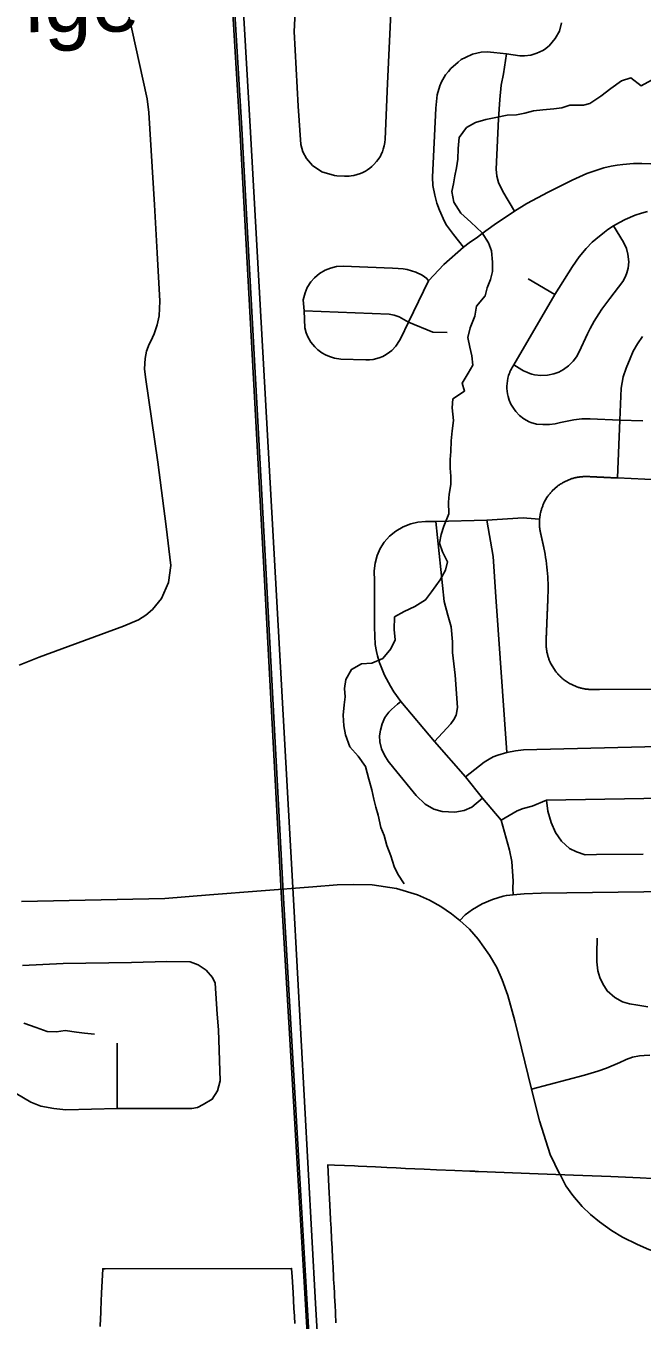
# Model space of a CAD drawing. Extents: x 114843 to 284848, y 317643 to 566895.
# Drawn here: x 202368 to 206343, y 455216 to 463570 of the extents above; entities that cross this region are included whole.
import ezdxf

# ---------------------------------------------------------------- set-up
doc = ezdxf.new("R2010")
doc.units = 0
for name, color, linetype in [('GM_X_Corporation', 7, 'Continuous'), ('GM_X_County_Road', 7, 'Continuous'), ('GM_X_Minor_River', 7, 'Continuous'), ('GM_X_Rail_Line', 7, 'Continuous'), ('GM_X_State_Route', 7, 'Continuous'), ('GM_X_Township_Road', 7, 'Continuous'), ('GM_X_Unincorporated_Text', 7, 'Continuous')]:
    doc.layers.add(name, color=color, linetype=linetype)

msp = doc.modelspace()

# ---------------------------------------------------------------- linework, layer by layer
at = {"layer": 'GM_X_Corporation'}
for points in [[(204368.7, 455198), (204365.5, 455258), (204362.6, 455317.8), (204362, 455329.5), (204359.1, 455377.7), (204358.9, 455383), (204356.1, 455437.8), (204355.4, 455449.2), (204353.5, 455483.8), (204352.7, 455497.6), (204349.8, 455550.2), (204349.4, 455557.8), (204346.2, 455617.8), (204343.6, 455675.3), (204343.2, 455682), (204340.3, 455739.1), (204340, 455746.4), (204337.8, 455799.8), (204337.3, 455808.9), (204334.3, 455860), (204333.9, 455866.8), (204328.9, 455957.2), (204322.7, 456078), (204315.5, 456217.8), (204358.9, 456216.1), (204488.1, 456210.9), (204512.8, 456209.2), (204624.2, 456204.2), (204697.3, 456200.8), (204757.6, 456198.1), (204817.9, 456195.3), (204878.1, 456192.6), (204938.3, 456189.8), (205016.2, 456186.3), (205134.8, 456180.9), (205231.4, 456177.2), (205235.7, 456177), (205236.3, 456177), (205244.9, 456176.7), (205248.7, 456176.5), (205249.9, 456176.5), (205254.1, 456176.3), (205262.2, 456176), (205267.8, 456175.8), (205272.4, 456175.6), (205275.9, 456175.5), (205289.1, 456175), (205672.7, 456160.2), (205732, 456158), (205901.6, 456151.6), (206142, 456141.6), (206330, 456133.7), (206410.5, 456130.3)], [(202847.9, 455174), (202849.5, 455229), (202849.6, 455232.4), (202850.6, 455255.4), (202851.5, 455278.9), (202851.7, 455282.5), (202853.8, 455333.9), (202853.9, 455337.6), (202857, 455388.8), (202863.7, 455547.3), (202865.1, 455547.3), (202878.7, 455546.7), (204082.2, 455549.7), (204085.4, 455495.8), (204091.4, 455394.2), (204094.4, 455344.1), (204094.6, 455340.3), (204097.4, 455294), (204097.6, 455290.4), (204100.4, 455244), (204100.6, 455239.8), (204103.4, 455193.9)]]:
    msp.add_lwpolyline(points, dxfattribs=at)
at = {"layer": 'GM_X_County_Road'}
msp.add_lwpolyline([(205168.3, 457796.1), (205202.5, 457831.8), (205249.1, 457866.6), (205311.6, 457902.3), (205377.7, 457931), (205446.6, 457952.1), (205468.5, 457957.1), (205510.7, 457961), (205583, 457967.7), (205692.3, 457970.5), (206354.1, 457981), (206954.7, 457992.5), (207371.4, 458002.7)], dxfattribs=at)
at = {"layer": 'GM_X_Minor_River'}
for points in [[(205965.1, 463058.2), (206007.1, 463068.4), (206076.6, 463117.1), (206142.1, 463165.7), (206209.7, 463214.4), (206271.4, 463234.9), (206337.8, 463183.5), (206403.4, 463220.1)], [(205965.1, 463058.2), (205877.4, 463058.3), (205825.5, 463041.9), (205773.6, 463035.5), (205703.7, 463029), (205641.8, 463022.6), (205586, 463006.2), (205532.1, 462995.8), (205472.2, 462993.4), (205400.4, 462978.9), (205334.5, 462966.4), (205268.7, 462945.9), (205211, 462913.5), (205163.5, 462849), (205156.1, 462778.9), (205154.6, 462708.7), (205147.1, 462652.6), (205135.5, 462602.4), (205125.9, 462550.2), (205116.3, 462500.1), (205128.8, 462432.1), (205173.3, 462360.2), (205237.7, 462302.6), (205312.2, 462233), (205352.6, 462169.1), (205371, 462117.2), (205377.6, 462045.1), (205378, 461985), (205366.5, 461932.8), (205344.9, 461878.6), (205331.3, 461828.4), (205275.9, 461759.9), (205264.4, 461695.7), (205235, 461621.4), (205219.5, 461559.2), (205231.9, 461495.1), (205244.4, 461441.1), (205250.8, 461379), (205221.2, 461328.7), (205181.8, 461264.4), (205198.2, 461212.4), (205122.6, 461161.8), (205117.1, 461103.6), (205127.7, 461023.6), (205118.2, 460955.4), (205112.7, 460891.2), (205109.2, 460823.1), (205105.6, 460771), (205106.1, 460714.9), (205108.5, 460662.8), (205108.9, 460608.7), (205099.4, 460546.5), (205093.8, 460496.4), (205096.4, 460420.3), (205065, 460339.9), (205047.4, 460287.7), (205035.9, 460231.5), (205056.3, 460175.6), (205088.8, 460109.7), (205075.2, 460055.5), (205041.7, 459993.1), (204984.3, 459916.6), (204946.8, 459864.3), (204877.2, 459821.7), (204807.5, 459789.2), (204745.8, 459754.7), (204744.4, 459674.5), (204750.9, 459606.5), (204723.4, 459548.2), (204669.9, 459485.7), (204600.2, 459455.2), (204532.3, 459452.7), (204468.6, 459416.2), (204431.2, 459349.8), (204423.6, 459291.7), (204428, 459239.6), (204420.4, 459187.4), (204414.9, 459121.3), (204419.5, 459051.2), (204429.9, 458993.2), (204458.5, 458915.2), (204510.9, 458855.5), (204559.4, 458789.7), (204580, 458707.7), (204600.5, 458637.7), (204613, 458577.7), (204625.4, 458525.7), (204639.8, 458475.7), (204658.4, 458395.6), (204678.7, 458343.7), (204697.2, 458279.7), (204721.7, 458211.8), (204744.2, 458143.8), (204766.6, 458093.9), (204809.1, 458032)], [(202354, 457131.6), (202434.1, 457104.1), (202506.3, 457078.5), (202566.2, 457076.9), (202622.1, 457085.3), (202694.1, 457073.8), (202746.1, 457068.1), (202810.1, 457060.6)]]:
    msp.add_lwpolyline(points, dxfattribs=at)
at = {"layer": 'GM_X_Rail_Line'}
for points in [[(204449.4, 450394.8), (204311.4, 452868.7), (204173.1, 455279), (204017.9, 457939.5), (203903.7, 460071.1), (203748, 462907.4), (203634.6, 464784.5), (203576.3, 465870), (203439.7, 468382.1), (203262.4, 471440.6), (203163.6, 473310), (202985.8, 476617.4), (202836.1, 479159.8), (202701.6, 481587.2)], [(204462, 450395.5), (204324, 452869.4), (204185.7, 455279.7), (204030.4, 457940.2), (203916.2, 460071.8), (203760.5, 462908.1), (203647.1, 464785.2), (203588.8, 465870.7), (203452.2, 468382.8), (203274.9, 471441.3), (203176.1, 473310.7), (202998.4, 476618.1), (202848.6, 479160.5), (202714.1, 481587.9)], [(204519.6, 450390.9), (204388.9, 452745.6), (204237.1, 455321.9), (204094.9, 457929.9), (203978.2, 460007.6), (203815.1, 462919.8), (203661.1, 465583.7), (203516.7, 468228.3), (203370.7, 470946.3), (203228.6, 473311.1), (203080.2, 476082.6), (202926.9, 478847), (202785.1, 481371.5)]]:
    msp.add_lwpolyline(points, dxfattribs=at)
at = {"layer": 'GM_X_State_Route'}
for points in [[(202339.7, 457918.7), (203264.8, 457937.4), (203553.4, 457960), (204219, 458013.3), (204376.8, 458024.3), (204482.4, 458028.4), (204601.3, 458025.5), (204758.2, 458001.3), (204895.3, 457960.1), (204972, 457926.7), (205045.1, 457886.2), (205114.1, 457838.9), (205168.3, 457796.1), (205229.3, 457738.9), (205285.3, 457675.5), (205360, 457571), (205405.6, 457490.7), (205439.9, 457413), (205476.7, 457312), (205521.9, 457148.5), (205630.6, 456706.2), (205681.9, 456502.7), (205750.6, 456284.9), (205811.6, 456160.7)], [(205811.6, 456160.7), (205816.1, 456151.5), (205852.3, 456083.4), (205896.7, 456018.9), (205956.7, 455948.7), (206009.8, 455897.4), (206068.7, 455849.1), (206145.5, 455793.9), (206217.5, 455750.4), (206314.1, 455703.6), (206387.1, 455671.5), (206509.1, 455627.6), (206654, 455593.3)]]:
    msp.add_lwpolyline(points, dxfattribs=at)
at = {"layer": 'GM_X_Township_Road'}
for p, q in [((205609.4, 461937.8), (205781.3, 461836.9)), ((202957.5, 456580.8), (202956.8, 457002.4))]:
    msp.add_line(p, q, dxfattribs=at)
for points in [[(204725.3, 463698.8), (204702, 463197.2), (204685.3, 462838.3), (204683.3, 462816.5), (204679.5, 462795.1), (204673.7, 462774), (204667.9, 462757.6), (204662.7, 462745.6), (204654.9, 462730), (204641.2, 462707.7), (204630.8, 462693.7), (204613.3, 462674.2), (204600.7, 462662.2), (204587.2, 462651.1), (204572.9, 462641), (204558, 462632), (204542.5, 462623.9), (204526.5, 462617), (204505.9, 462610), (204484.7, 462604.8), (204467.5, 462602), (204454.5, 462600.6), (204445.7, 462600.1), (204423.9, 462600.2), (204374.7, 462602.5), (204359.6, 462603.7), (204276.6, 462627.6), (204217.7, 462667.7), (204178.3, 462713.7), (204154.9, 462757.7), (204141.2, 462803.4), (204124.6, 463051.4), (204099.2, 463533.1), (204105.1, 463659.6)], [(202325.7, 459442.6), (202454.4, 459493.9), (202997.5, 459695.2), (203094.1, 459736.7), (203141.8, 459766.6), (203184.7, 459803.1), (203242.2, 459874), (203288.1, 459975.9), (203303.5, 460087.2), (203273.6, 460337.9), (203219.9, 460753.3), (203139, 461301.3), (203133.2, 461357), (203136.6, 461422.9), (203146.3, 461470.4), (203163.6, 461515.6), (203173.5, 461534.3), (203195, 461581.5), (203215.3, 461639.1), (203227.9, 461698.9), (203232.9, 461792.2), (203215.6, 462105.2), (203197.5, 462415.2), (203162.2, 463010.3), (203150.2, 463098.6), (203050.6, 463548.9), (203030.8, 463643.4)], [(205190.6, 462141.3), (205127.8, 462222.8), (205082.3, 462284.2), (205068.6, 462307.8), (205036.4, 462379.3), (205018.4, 462426.6), (205005.6, 462476.7), (204994.4, 462540.3), (204991, 462593.7), (205012.2, 463038), (205020.9, 463125.1), (205038.1, 463182.6), (205049.7, 463208.6), (205076, 463252.9), (205094.8, 463275.6), (205110.5, 463293.8), (205156, 463336), (205176.4, 463351.9), (205203.8, 463365.7), (205248.7, 463386.5), (205277.8, 463394.7), (205305.5, 463399.7), (205344.7, 463401.9), (205388, 463398.5), (205469.3, 463388.7), (205554.1, 463377.5), (205585.1, 463376.5), (205626, 463380.8), (205665.2, 463392.9), (205702.2, 463411.4), (205713.6, 463417.6), (205743.2, 463441.3), (205782, 463487.9), (205809.8, 463535.6), (205822.9, 463590)], [(205520.9, 462374.9), (205445.6, 462501.7), (205417.1, 462559), (205405.7, 462600.9), (205402, 462644.2), (205417.8, 462969.3), (205424.7, 463093.7), (205434.3, 463187), (205448.5, 463260.5), (205469.3, 463388.7)], [(206458, 462677.3), (206342.6, 462682.6), (206288.4, 462681.6), (206218.4, 462675.6), (206182, 462670.4), (206144.8, 462663.6), (206097.6, 462652.7), (205987.6, 462617.2), (205893, 462574.3), (205736.4, 462496.7), (205600.9, 462423.4), (205520.9, 462374.9), (205389.6, 462285.6), (205311.5, 462229.5), (205282, 462206.1), (205228.3, 462169.9), (205190.6, 462141.3), (205065.4, 462030.7), (204966.2, 461924), (204837.4, 461658), (204786, 461554.1)], [(206347.4, 461021.5), (206198.8, 461025.1), (206009.1, 461034.2), (205955.4, 461032.7), (205902.2, 461026.5), (205816.5, 461009.5), (205783.2, 461001.2), (205746.7, 460996), (205702.2, 460996.3), (205663.2, 460999.7), (205625, 461009.3), (205615.3, 461013.6), (205580.7, 461033.5), (205553, 461055.5), (205528.6, 461081), (205512.8, 461102.2), (205497.4, 461128.9), (205486.9, 461153.1), (205478.9, 461178.2), (205475.2, 461195.4), (205472.6, 461212.7), (205471.3, 461230.2), (205471.1, 461243.3), (205472, 461260.9), (205474.1, 461278.3), (205477.4, 461295.5), (205481.9, 461312.4), (205486, 461324.9), (205489.2, 461333.1), (205490.9, 461337.2), (205494.4, 461345.2), (205500.3, 461357), (205504.5, 461364.7), (205515.1, 461381.9), (205781.3, 461836.9), (205894.7, 462017.3), (205937.4, 462079.2), (205981.6, 462133.1), (206020.3, 462173.4), (206045.6, 462194), (206100.2, 462238.6), (206123, 462255), (206158.3, 462278.2), (206196.8, 462300.5), (206234.4, 462319.7), (206298.8, 462347.1), (206338.5, 462360.9), (206378.9, 462372.4)], [(205515.1, 461381.9), (205567.3, 461350.2), (205578.8, 461343.6), (205598.8, 461334), (205619.4, 461326.2), (205632.2, 461322.3), (205649.4, 461318.2), (205689.8, 461313.8), (205732.4, 461315.3), (205774.2, 461323.7), (205805.7, 461335.1), (205837.3, 461351.6), (205869.6, 461375.1), (205899.1, 461405), (205919.7, 461433.7), (205936.6, 461465.9), (205991.8, 461583.1), (206008.2, 461616.3), (206034.7, 461664.6), (206063.7, 461711.3), (206084.3, 461741.4), (206135.8, 461809.6), (206218.6, 461919), (206236.1, 461951.2), (206245.3, 461975.3), (206253.2, 462006.6), (206257, 462047.2), (206252.2, 462097), (206242.3, 462133), (206224.1, 462173), (206158.3, 462278.2)], [(204162.8, 461730.6), (204157.9, 461802.3), (204169.8, 461847.3), (204183.8, 461880.8), (204207.4, 461918.6), (204229.9, 461944.4), (204262.3, 461971.9), (204298.9, 461993.5), (204333.1, 462006.9), (204372.2, 462015.7), (204414.5, 462018.2), (204733.7, 462004.9), (204768.8, 462003.8), (204802, 462001.7), (204827.5, 461998.1), (204882.7, 461980.3), (204925, 461960.4), (204954.4, 461940.1), (204966.2, 461924)], [(204786, 461554.1), (204778.3, 461538.5), (204754.2, 461503.2), (204728.3, 461475.4), (204713.7, 461463.2), (204692.5, 461448.7), (204670.3, 461436.8), (204648.1, 461427.6), (204607.8, 461416.9), (204585.8, 461414.1), (204561.7, 461413.3), (204400.5, 461419.6), (204359.2, 461425.2), (204326.5, 461434.8), (204301.1, 461445.9), (204277.6, 461459.3), (204251.1, 461479.1), (204231.7, 461497.6), (204206.7, 461528.7), (204186.7, 461563.5), (204176.4, 461589), (204168.1, 461620.3), (204162.8, 461730.6)], [(204162.8, 461730.6), (204711.4, 461708), (204744.6, 461701.9), (204777.1, 461690.8), (204837.4, 461658), (204993.4, 461591.8), (205085.6, 461590.6)], [(206185, 460651.7), (206198.8, 461025.1), (206209.1, 461230.3), (206222, 461303.6), (206241, 461360.4), (206267.4, 461421.9), (206284.9, 461470.5), (206313.9, 461518.6), (206345.1, 461565.5)], [(206460.5, 459287.8), (206068.8, 459285.4), (206063.9, 459285.5), (206058.9, 459285.6), (206054, 459285.6), (206049.1, 459285.7), (206044.1, 459285.8), (206039.2, 459285.8), (206034.3, 459285.9), (206029.3, 459286), (206020.9, 459286), (206015.6, 459286.1), (206010.4, 459286.3), (206005.2, 459286.6), (206000, 459287), (205994.7, 459287.4), (205989.5, 459288), (205984.3, 459288.6), (205979.2, 459289.4), (205974, 459290.2), (205968.8, 459291.1), (205963.7, 459292.1), (205958.6, 459293.2), (205953.5, 459294.4), (205948.4, 459295.7), (205943.3, 459297), (205938.3, 459298.5), (205933.3, 459300), (205928.3, 459301.6), (205923.4, 459303.3), (205918.5, 459305.1), (205913.6, 459307), (205908.7, 459309), (205903.9, 459311), (205899.1, 459313.2), (205894.4, 459315.4), (205889.7, 459317.7), (205885, 459320.1), (205880.4, 459322.5), (205875.8, 459325.1), (205855.8, 459337.5), (205849.4, 459342), (205845.1, 459345.1), (205840.9, 459348.2), (205836.8, 459351.5), (205832.8, 459354.8), (205828.8, 459358.1), (205824.8, 459361.6), (205820.9, 459365.1), (205817.1, 459368.7), (205813.3, 459372.3), (205809.6, 459376), (205806, 459379.8), (205802.4, 459383.6), (205798.9, 459387.5), (205795.5, 459391.5), (205792.2, 459395.5), (205788.9, 459399.6), (205785.6, 459403.7), (205756.4, 459450.2), (205752.9, 459457.2), (205750.7, 459462), (205748.6, 459466.7), (205746.6, 459471.6), (205744.6, 459476.4), (205742.8, 459481.3), (205741, 459486.2), (205739.3, 459491.2), (205737.7, 459496.2), (205736.1, 459501.2), (205734.7, 459506.2), (205733.3, 459511.3), (205732.1, 459516.3), (205730.9, 459521.5), (205729.8, 459526.6), (205728.8, 459531.7), (205727.9, 459536.9), (205727.1, 459542), (205726.4, 459547.2), (205725.8, 459552.4), (205725.2, 459557.6), (205724.8, 459562.9), (205724.4, 459568.1), (205724.2, 459573.3), (205724, 459578.5), (205723.9, 459583.8), (205723.9, 459589), (205724, 459594.2), (205724.1, 459598.4), (205724.4, 459603.4), (205724.6, 459608.4), (205724.8, 459613.4), (205725, 459618.4), (205725.2, 459623.4), (205725.4, 459628.4), (205725.6, 459633.3), (205725.8, 459638.3), (205726, 459643.3), (205726.2, 459648.3), (205726.4, 459653.3), (205726.6, 459658.3), (205726.8, 459663.3), (205727, 459668.3), (205727.2, 459673.3), (205727.4, 459678.3), (205727.7, 459683.3), (205727.9, 459688.3), (205728.1, 459693.3), (205728.3, 459698.3), (205728.5, 459703.3), (205728.7, 459708.3), (205728.9, 459713.3), (205729.1, 459718.3), (205729.3, 459723.3), (205729.5, 459728.3), (205729.7, 459733.3), (205729.9, 459738.3), (205730.1, 459743.3), (205730.3, 459748.2), (205730.5, 459753.2), (205730.7, 459758.2), (205731, 459763.2), (205731.2, 459768.2), (205731.4, 459773.2), (205731.6, 459778.2), (205731.8, 459783.2), (205732, 459788.2), (205732.2, 459793.2), (205732.4, 459798.2), (205732.6, 459803.2), (205732.8, 459808.2), (205733, 459813.2), (205733.2, 459818.2), (205733.4, 459823.2), (205733.6, 459828.2), (205733.8, 459833.2), (205734, 459838.2), (205734.3, 459843.2), (205734.5, 459848.2), (205734.7, 459853.2), (205734.9, 459858.1), (205735.1, 459863.1), (205735.3, 459868.1), (205735.5, 459873.1), (205735.7, 459878.1), (205735.9, 459883.1), (205736.1, 459888.1), (205736.3, 459893.1), (205736.9, 459909.7), (205737.3, 459930.6), (205737.3, 459951.5), (205737, 459972.5), (205736.3, 459993.4), (205735.2, 460014.3), (205733.8, 460035.2), (205732, 460056.1), (205729.8, 460076.9), (205727.3, 460097.7), (205724.4, 460118.4), (205721.1, 460139.1), (205717.5, 460159.8), (205715.5, 460170), (205713.6, 460180.3), (205709.2, 460200.8), (205708.5, 460204.3), (205707.4, 460209.2), (205706.3, 460214), (205705.2, 460218.8), (205704.2, 460223.7), (205703.1, 460228.5), (205702, 460233.3), (205701, 460238.1), (205699.9, 460243), (205698.8, 460247.8), (205697.8, 460252.6), (205696.7, 460257.5), (205695.6, 460262.3), (205694.6, 460267.1), (205693.5, 460272), (205692.4, 460276.8), (205691.3, 460281.6), (205690.3, 460286.5), (205689.2, 460291.3), (205688.1, 460296.1), (205687, 460301.5), (205686, 460306.7), (205685.1, 460311.8), (205684.3, 460317), (205683.6, 460322.2), (205682.9, 460327.4), (205682.4, 460332.6), (205681.9, 460337.8), (205681.6, 460343), (205681.3, 460348.3), (205681.1, 460353.5), (205681.1, 460358.7), (205681.1, 460364), (205681.2, 460369.2), (205681.4, 460374.4), (205681.6, 460379.7), (205682.1, 460385.9), (205683, 460395.3), (205686.7, 460418.6), (205688.2, 460426.2), (205689.4, 460431.3), (205690.7, 460436.4), (205692.1, 460441.5), (205693.5, 460446.5), (205695.1, 460451.5), (205696.7, 460456.5), (205698.4, 460461.4), (205700.2, 460466.3), (205702.1, 460471.2), (205704, 460476.1), (205706.1, 460480.9), (205708.2, 460485.7), (205710.4, 460490.4), (205712.7, 460495.1), (205729.8, 460524.8), (205734.1, 460531.3), (205737.1, 460535.6), (205740.2, 460539.8), (205743.3, 460543.9), (205746.6, 460548.1), (205749.9, 460552.1), (205753.2, 460556.1), (205756.7, 460560), (205760.2, 460563.9), (205763.7, 460567.7), (205797.9, 460598.5), (205802.9, 460602.3), (205807.2, 460605.4), (205811.5, 460608.4), (205815.8, 460611.3), (205820.2, 460614.2), (205824.6, 460616.9), (205829.1, 460619.6), (205833.7, 460622.2), (205838.2, 460624.8), (205842.9, 460627.2), (205847.5, 460629.6), (205852.2, 460631.9), (205857, 460634.1), (205861.8, 460636.2), (205866.6, 460638.3), (205871.5, 460640.2), (205876.4, 460642.1), (205881.3, 460643.9), (205886.2, 460645.6), (205891.2, 460647.2), (205896.2, 460648.7), (205901.3, 460650.1), (205906.3, 460651.5), (205911.4, 460652.7), (205916.5, 460653.9), (205921.6, 460655), (205926.8, 460656), (205931.9, 460656.9), (205937.1, 460657.7), (205942.3, 460658.4), (205947.5, 460659.1), (205952.7, 460659.6), (205957.9, 460660), (205963.1, 460660.4), (205968.4, 460660.7), (205973.6, 460660.8), (205978.8, 460660.9), (205984.1, 460660.9), (205989.3, 460660.8), (205994.5, 460660.6), (206000.1, 460660.4), (206005, 460660.1), (206010, 460659.9), (206014.9, 460659.7), (206019.8, 460659.4), (206024.8, 460659.2), (206029.7, 460659), (206034.6, 460658.7), (206039.6, 460658.5), (206044.5, 460658.3), (206049.4, 460658.1), (206054.4, 460657.8), (206059.3, 460657.6), (206064.2, 460657.4), (206069.1, 460657.1), (206074.1, 460656.9), (206079, 460656.7), (206083.9, 460656.4), (206088.9, 460656.2), (206093.8, 460656), (206098.7, 460655.7), (206103.7, 460655.5), (206108.6, 460655.3), (206113.5, 460655), (206118.5, 460654.8), (206123.4, 460654.6), (206128.3, 460654.3), (206133.3, 460654.1), (206138.2, 460653.9), (206143.1, 460653.6), (206148, 460653.4), (206153, 460653.2), (206157.9, 460652.9), (206162.8, 460652.7), (206167.8, 460652.5), (206172.7, 460652.2), (206177.6, 460652), (206185, 460651.7)], [(206185, 460651.7), (207155.3, 460605.7)], [(205510.7, 457961), (205509.7, 458004.8), (205510.6, 458050), (205502.1, 458176.9), (205489, 458249.2), (205434.4, 458441.7), (205313.6, 458584.8), (205204.4, 458721.4), (205004.4, 458951.2), (204787.9, 459209.4), (204742.3, 459271.8), (204719.4, 459307.4), (204681.9, 459379), (204651.7, 459454), (204650, 459459), (204635.9, 459504.6), (204629.6, 459532.2), (204622, 459577), (204617.6, 459688.8), (204617.6, 459800.9), (204616.7, 459985.4), (204615.4, 460052.1), (204620.4, 460102.3), (204633.3, 460151), (204653.7, 460197.1), (204678.9, 460236.4), (204714.5, 460275.7), (204755.6, 460309.2), (204801.3, 460336.2), (204850.6, 460356.1), (204897.3, 460366.9), (204945.2, 460369.8), (205011.8, 460370.7), (205342.8, 460379.4), (205576.8, 460393.7), (205600.4, 460392.9), (205682.1, 460385.9)], [(205004.4, 458951.2), (205109.2, 459065.4), (205129.2, 459092.3), (205144.1, 459120.7), (205152.9, 459171.1), (205138.2, 459379.6), (205121.2, 459525.6), (205120.1, 459593.6), (205112.3, 459689.8), (205090.5, 459766.3), (205066.7, 459854.4), (205011.8, 460370.7)], [(205470.4, 458880), (205400.5, 459884.9), (205382.9, 460144.1), (205342.8, 460379.4)], [(205313.6, 458584.8), (205244.1, 458526.5), (205196.2, 458504.5), (205134.8, 458494.8), (205052.8, 458499.1), (205000.3, 458514.4), (204944.2, 458546.9), (204885.8, 458602.2), (204741.9, 458779.2), (204705.6, 458823.1), (204680.6, 458861.6), (204662.8, 458903.8), (204652.5, 458948.4), (204650.3, 458988), (204655.2, 459023.4), (204666.2, 459065.6), (204684.8, 459105.2), (204710.3, 459140.6), (204726.8, 459157.9), (204765.5, 459192.1), (204787.9, 459209.4)], [(205204.4, 458721.4), (205325.6, 458817.3), (205355.8, 458837.1), (205383.2, 458851.5), (205411.9, 458863.3), (205470.4, 458880), (205527.4, 458891.3), (205578.6, 458897), (206360, 458917.1), (206651.4, 458922.1), (206873.3, 458946.2), (207194.1, 458946.2), (207258.6, 458943.6), (207327.8, 458931.7), (207383.9, 458918.1)], [(205434.4, 458441.7), (205537.1, 458503.1), (205576.9, 458518.9), (205633.2, 458533.4), (205727.2, 458572.9), (206353.9, 458581.6), (207078.5, 458584.1), (207137.8, 458585.9), (207215, 458575.4), (207280.8, 458555.3)], [(205727.2, 458572.9), (205734.6, 458499.9), (205757.2, 458427.1), (205785.2, 458362.6), (205822.8, 458307.7), (205876, 458260.4), (205920.1, 458238.3), (205976.4, 458217.9), (206049.3, 458220.3), (206350.8, 458222.8)], [(206379.8, 457238.6), (206315.9, 457249.5), (206263.2, 457257.7), (206217.3, 457270.2), (206166.7, 457297.8), (206118.3, 457340.4), (206090.5, 457385.3), (206071.8, 457428.1), (206057.8, 457471), (206050.5, 457528.9), (206052.4, 457584.7), (206054, 457681.4)], [(202232.6, 456738.9), (202304.6, 456679.4), (202399.8, 456621.9), (202464.5, 456596.6), (202548.5, 456582.1), (202626.1, 456574), (202957.5, 456580.8), (203439.7, 456582.1), (203476.2, 456588.8), (203512.7, 456606.3), (203570.6, 456641.2), (203604.6, 456695.2), (203621.4, 456760), (203610.4, 457089.3), (203603.2, 457190.5), (203588.8, 457390.7), (203571.3, 457427.2), (203530.1, 457474.2), (203480.3, 457508.3), (203428.6, 457527.3), (203277.8, 457530.5), (203049.7, 457524.6), (202608.5, 457517.1), (202346.2, 457505.4)], [(206235.7, 456896.3), (206240.2, 456898.6), (206282, 456912.1), (206325.8, 456920.6), (206357.3, 456924.5), (206392.3, 456926.8)], [(205630.6, 456706.2), (205971.5, 456797.2), (206058.2, 456822.2), (206112.8, 456842.4), (206199.7, 456878.5), (206235.7, 456896.3)]]:
    msp.add_lwpolyline(points, dxfattribs=at)

# ---------------------------------------------------------------- texts
at = {"layer": 'GM_X_Unincorporated_Text'}
msp.add_text('Orange', height=417.01, rotation=0.41386, dxfattribs=at).set_placement((201244.4, 463520.8))

doc.saveas('drawing.dxf')
